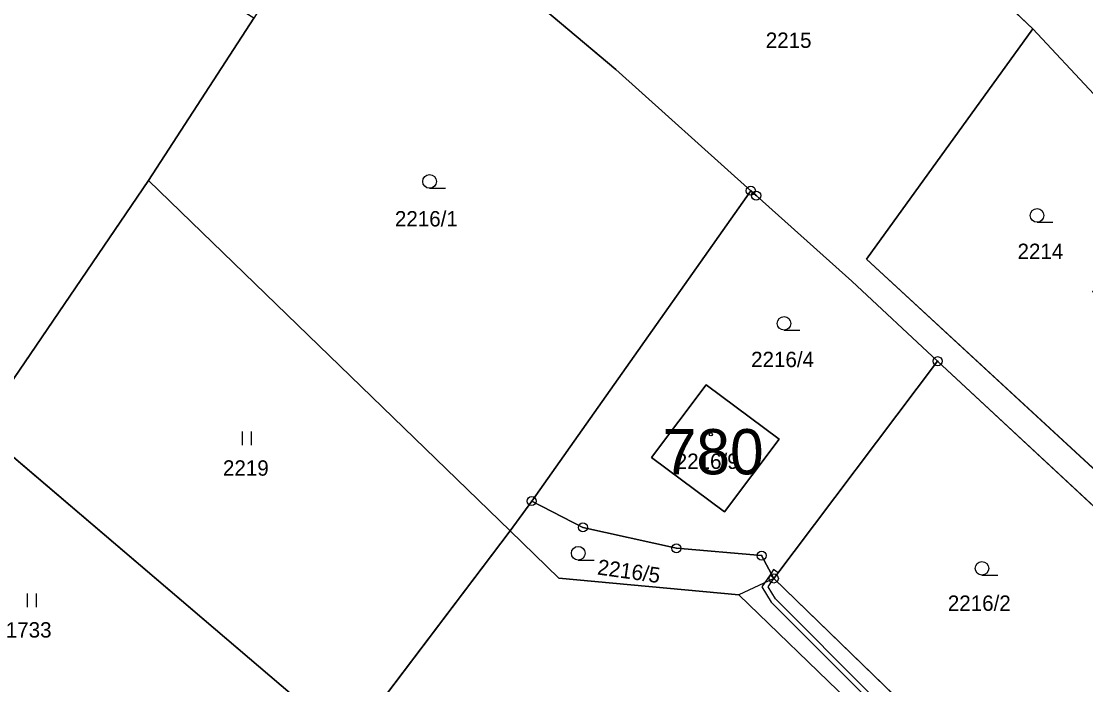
# Model space of a CAD drawing. Extents: x -689422 to -685210, y -987725 to -982160.
# Drawn here: x -687009 to -686891.3, y -984956 to -984882.7 of the extents above; entities that cross this region are included whole.
import ezdxf

# ---------------------------------------------------------------- set-up
doc = ezdxf.new("R2010")
doc.units = 0
for name, color, linetype in [('KN_Budovy', 7, 'Continuous'), ('KN_Budovy_cisla_domovni', 7, 'Continuous'), ('KN_Hranice_parcel', 7, 'Continuous'), ('KN_Parcelni cisla', 7, 'Continuous'), ('KN_Polygon parcely', 7, 'Continuous'), ('KN_POZEMKY_LESNI POZEMEK', 7, 'Continuous'), ('KN_POZEMKY_ORNA PUDA', 7, 'Continuous'), ('KN_POZEMKY_OSTATNI PLOCHA', 7, 'Continuous'), ('KN_POZEMKY_TTP', 7, 'Continuous'), ('KN_POZEMKY_ZAHRADA', 7, 'Continuous'), ('KN_POZEMKY_ZASTAVENA PLOCHA', 7, 'Continuous'), ('KN_VYUZITI_26_ostatni plocha_jina plocha', 7, 'Continuous'), ('KN_Věcná břemena k části', 7, 'Continuous'), ('KN_Značky bodu BP', 7, 'Continuous'), ('KN_Značky budov', 7, 'Continuous'), ('KN_Značky kultur', 7, 'Continuous')]:
    doc.layers.add(name, color=color, linetype=linetype)

msp = doc.modelspace()

# ---------------------------------------------------------------- linework, layer by layer
at = {"layer": 'KN_Budovy'}
msp.add_lwpolyline([(-686939.32, -984930.91), (-686931.25, -984936.93), (-686925.22, -984928.89), (-686933.28, -984922.87)], close=True, dxfattribs=at)
at = {"layer": 'KN_Hranice_parcel'}
for p, q in [((-686994.92, -984900.28), (-686983.27, -984882.35)), ((-687013.57, -984927.69), (-686994.92, -984900.28)), ((-686954.96, -984939.01), (-686994.92, -984900.28)), ((-686952.56, -984935.73), (-686928.35, -984901.42)), ((-686907.71, -984920.26), (-686925.81, -984944.28)), ((-686907.71, -984920.26), (-686881.01, -984945.08)), ((-686972.73, -984962.51), (-687013.57, -984927.69)), ((-686954.96, -984939.01), (-686952.56, -984935.73)), ((-686954.96, -984939.01), (-686972.73, -984962.51))]:
    msp.add_line(p, q, dxfattribs=at)
for points in [[(-686927.09, -984856.69), (-686920.82, -984861.11), (-686897.19, -984883.54)], [(-686957.55, -984875.97), (-686943.28, -984888.02), (-686928.35, -984901.42)], [(-686897.19, -984883.54), (-686915.55, -984908.99), (-686882.86, -984939.18), (-686881.29, -984939.6)], [(-686897.19, -984883.54), (-686890.45, -984890.76), (-686880.17, -984904.82)], [(-686928.35, -984901.42), (-686927.76, -984901.95), (-686917.2, -984911.43), (-686907.71, -984920.26)], [(-686925.22, -984928.89), (-686931.25, -984936.93), (-686939.32, -984930.91), (-686933.28, -984922.87), (-686925.22, -984928.89)], [(-686952.56, -984935.73), (-686946.91, -984938.63), (-686936.57, -984940.94), (-686927.16, -984941.75), (-686925.81, -984944.28)], [(-686917.64, -984957.74), (-686929.68, -984946.07), (-686949.57, -984944.23), (-686954.96, -984939.01)], [(-686925.81, -984944.28), (-686902.85, -984966.54), (-686905.76, -984969.33)]]:
    msp.add_lwpolyline(points, dxfattribs=at)
at = {"layer": 'KN_Polygon parcely'}
for points in [[(-687019.2, -984936.37), (-687013.57, -984927.69), (-686994.92, -984900.28), (-686983.27, -984882.35), (-687000.71, -984871.41), (-686979.04, -984838.14), (-687002.35, -984823.64), (-687068.02, -984905.78)], [(-686943.28, -984888.02), (-686928.35, -984901.42), (-686927.76, -984901.95), (-686917.2, -984911.43), (-686907.71, -984920.26), (-686881.01, -984945.08), (-686879.97, -984946.16), (-686877.6, -984940.57), (-686881.29, -984939.6), (-686882.86, -984939.18), (-686915.55, -984908.99), (-686897.19, -984883.54), (-686920.82, -984861.11), (-686927.09, -984856.69), (-686937.38, -984869.3), (-686947.08, -984862.33), (-686957.55, -984875.97)], [(-686928.35, -984901.42), (-686943.28, -984888.02), (-686957.55, -984875.97), (-686971.79, -984864.33), (-686983.27, -984882.35), (-686994.92, -984900.28), (-686954.96, -984939.01), (-686952.56, -984935.73)], [(-686881.29, -984939.6), (-686877.2, -984933.17), (-686879.03, -984931.8), (-686884.13, -984927.65), (-686885.09, -984926.89), (-686882.69, -984923.85), (-686881.98, -984922.95), (-686884.88, -984920.67), (-686883.86, -984919.49), (-686890.58, -984912.57), (-686884.2, -984907.82), (-686882.13, -984906.28), (-686880.17, -984904.82), (-686890.45, -984890.76), (-686897.19, -984883.54), (-686915.55, -984908.99), (-686882.86, -984939.18)], [(-686994.92, -984900.28), (-687013.57, -984927.69), (-686972.73, -984962.51), (-686954.96, -984939.01)], [(-686927.16, -984941.75), (-686925.81, -984944.28), (-686907.71, -984920.26), (-686917.2, -984911.43), (-686927.76, -984901.95), (-686928.35, -984901.42), (-686952.56, -984935.73), (-686946.91, -984938.63), (-686936.57, -984940.94)], [(-686902.85, -984966.54), (-686905.76, -984969.33), (-686900, -984974.94), (-686890.65, -984964.43), (-686881.01, -984945.08), (-686907.71, -984920.26), (-686925.81, -984944.28)], [(-686925.22, -984928.89), (-686931.25, -984936.93), (-686939.32, -984930.91), (-686933.28, -984922.87)], [(-686925.22, -984928.89), (-686933.28, -984922.87), (-686939.32, -984930.91), (-686931.25, -984936.93)], [(-686972.73, -984962.51), (-687013.57, -984927.69), (-687019.2, -984936.37), (-687035.95, -984962.21), (-686996.88, -984961.43), (-686980.08, -984972.23)], [(-686917.64, -984957.74), (-686905.76, -984969.33), (-686902.85, -984966.54), (-686925.81, -984944.28), (-686927.16, -984941.75), (-686936.57, -984940.94), (-686946.91, -984938.63), (-686952.56, -984935.73), (-686954.96, -984939.01), (-686949.57, -984944.23), (-686929.68, -984946.07)], [(-686954.96, -984939.01), (-686972.73, -984962.51), (-686955.84, -984976.9), (-686948.41, -984981.04), (-686938.98, -984971.76), (-686926.1, -984979.73), (-686917.88, -984966.68), (-686920.39, -984961.63), (-686917.64, -984957.74), (-686929.68, -984946.07), (-686949.57, -984944.23)]]:
    msp.add_lwpolyline(points, close=True, dxfattribs=at)
msp.add_lwpolyline([(-686920.82, -984861.11), (-686897.19, -984883.54), (-686890.45, -984890.76), (-686880.17, -984904.82), (-686877.96, -984907.79), (-686873.26, -984914.07), (-686870.63, -984917.59), (-686871.3, -984932.42), (-686862.13, -984934.45), (-686813.9, -984877.15)], dxfattribs=at)
at = {"layer": 'KN_POZEMKY_LESNI POZEMEK'}
for p, q in [((-686897.19, -984883.54), (-686920.82, -984861.11)), ((-686890.45, -984890.76), (-686897.19, -984883.54))]:
    msp.add_line(p, q, dxfattribs=at)
at = {"layer": 'KN_POZEMKY_ORNA PUDA'}
for p, q in [((-686983.27, -984882.35), (-686994.92, -984900.28)), ((-686994.92, -984900.28), (-687013.57, -984927.69))]:
    msp.add_line(p, q, dxfattribs=at)
at = {"layer": 'KN_POZEMKY_OSTATNI PLOCHA'}
for p, q in [((-686972.73, -984962.51), (-686954.96, -984939.01)), ((-686954.96, -984939.01), (-686949.57, -984944.23)), ((-686949.57, -984944.23), (-686929.68, -984946.07)), ((-686929.68, -984946.07), (-686917.64, -984957.74))]:
    msp.add_line(p, q, dxfattribs=at)
at = {"layer": 'KN_POZEMKY_TTP'}
for p, q in [((-687013.57, -984927.69), (-686994.92, -984900.28)), ((-686994.92, -984900.28), (-686954.96, -984939.01)), ((-686972.73, -984962.51), (-687013.57, -984927.69)), ((-687013.57, -984927.69), (-686972.73, -984962.51)), ((-686954.96, -984939.01), (-686972.73, -984962.51))]:
    msp.add_line(p, q, dxfattribs=at)
at = {"layer": 'KN_POZEMKY_ZAHRADA'}
for p, q in [((-686920.82, -984861.11), (-686897.19, -984883.54)), ((-686943.28, -984888.02), (-686957.55, -984875.97)), ((-686957.55, -984875.97), (-686943.28, -984888.02)), ((-686994.92, -984900.28), (-686983.27, -984882.35)), ((-686915.55, -984908.99), (-686897.19, -984883.54)), ((-686897.19, -984883.54), (-686915.55, -984908.99)), ((-686897.19, -984883.54), (-686890.45, -984890.76)), ((-686928.35, -984901.42), (-686943.28, -984888.02)), ((-686943.28, -984888.02), (-686928.35, -984901.42)), ((-686954.96, -984939.01), (-686994.92, -984900.28)), ((-686952.56, -984935.73), (-686928.35, -984901.42)), ((-686928.35, -984901.42), (-686952.56, -984935.73)), ((-686927.76, -984901.95), (-686928.35, -984901.42)), ((-686928.35, -984901.42), (-686927.76, -984901.95)), ((-686917.2, -984911.43), (-686927.76, -984901.95)), ((-686927.76, -984901.95), (-686917.2, -984911.43)), ((-686882.86, -984939.18), (-686915.55, -984908.99)), ((-686915.55, -984908.99), (-686882.86, -984939.18)), ((-686907.71, -984920.26), (-686917.2, -984911.43)), ((-686917.2, -984911.43), (-686907.71, -984920.26)), ((-686907.71, -984920.26), (-686925.81, -984944.28)), ((-686925.81, -984944.28), (-686907.71, -984920.26)), ((-686881.01, -984945.08), (-686907.71, -984920.26)), ((-686907.71, -984920.26), (-686881.01, -984945.08)), ((-686933.28, -984922.87), (-686939.32, -984930.91)), ((-686925.22, -984928.89), (-686933.28, -984922.87)), ((-686931.25, -984936.93), (-686925.22, -984928.89)), ((-686939.32, -984930.91), (-686931.25, -984936.93)), ((-686954.96, -984939.01), (-686952.56, -984935.73)), ((-686952.56, -984935.73), (-686954.96, -984939.01)), ((-686946.91, -984938.63), (-686952.56, -984935.73)), ((-686952.56, -984935.73), (-686946.91, -984938.63)), ((-686936.57, -984940.94), (-686946.91, -984938.63)), ((-686946.91, -984938.63), (-686936.57, -984940.94)), ((-686949.57, -984944.23), (-686954.96, -984939.01)), ((-686927.16, -984941.75), (-686936.57, -984940.94)), ((-686936.57, -984940.94), (-686927.16, -984941.75)), ((-686925.81, -984944.28), (-686927.16, -984941.75)), ((-686927.16, -984941.75), (-686925.81, -984944.28)), ((-686929.68, -984946.07), (-686949.57, -984944.23)), ((-686925.81, -984944.28), (-686902.85, -984966.54)), ((-686902.85, -984966.54), (-686925.81, -984944.28)), ((-686917.64, -984957.74), (-686929.68, -984946.07))]:
    msp.add_line(p, q, dxfattribs=at)
at = {"layer": 'KN_POZEMKY_ZASTAVENA PLOCHA'}
for p, q in [((-686939.32, -984930.91), (-686933.28, -984922.87)), ((-686933.28, -984922.87), (-686925.22, -984928.89)), ((-686925.22, -984928.89), (-686931.25, -984936.93)), ((-686931.25, -984936.93), (-686939.32, -984930.91))]:
    msp.add_line(p, q, dxfattribs=at)
at = {"layer": 'KN_VYUZITI_26_ostatni plocha_jina plocha'}
for p, q in [((-686972.73, -984962.51), (-686954.96, -984939.01)), ((-686954.96, -984939.01), (-686949.57, -984944.23)), ((-686949.57, -984944.23), (-686929.68, -984946.07)), ((-686929.68, -984946.07), (-686917.64, -984957.74))]:
    msp.add_line(p, q, dxfattribs=at)
at = {"layer": 'KN_Věcná břemena k části'}
for points in [[(-686925.84, -984943.3), (-686926.22, -984943.87), (-686925.81, -984944.28), (-686925.33, -984943.65)], [(-686929.68, -984946.07), (-686917.64, -984957.74), (-686905.76, -984969.33), (-686902.85, -984966.54), (-686925.81, -984944.28)], [(-686915.01, -984957.17), (-686925.61, -984946.52), (-686926.42, -984945.22), (-686925.81, -984944.28), (-686926.22, -984943.87), (-686927.14, -984945.2), (-686926.09, -984946.9), (-686915.43, -984957.59), (-686906.42, -984966.39), (-686907.18, -984967.94), (-686906.73, -984968.39), (-686905.68, -984966.27)]]:
    msp.add_lwpolyline(points, close=True, dxfattribs=at)
at = {"layer": 'KN_Značky bodu BP'}
for centre, radius in [((-686928.35, -984901.42), 0.5), ((-686928.35, -984901.42), 0.0303), ((-686927.76, -984901.95), 0.5), ((-686927.76, -984901.95), 0.0303), ((-686907.71, -984920.26), 0.5), ((-686907.71, -984920.26), 0.0303), ((-686952.56, -984935.73), 0.5), ((-686952.56, -984935.73), 0.0303), ((-686946.91, -984938.63), 0.5), ((-686946.91, -984938.63), 0.0303), ((-686936.57, -984940.94), 0.5), ((-686936.57, -984940.94), 0.0303), ((-686927.16, -984941.75), 0.5), ((-686927.16, -984941.75), 0.0303), ((-686925.81, -984944.28), 0.5), ((-686925.81, -984944.28), 0.0303)]:
    msp.add_circle(centre, radius, dxfattribs=at)
at = {"layer": 'KN_Značky budov'}
msp.add_circle((-686932.77, -984928.35), 0.175, dxfattribs=at)
at = {"layer": 'KN_Značky kultur'}
for p, q in [((-686963.85, -984901.14), (-686962.1, -984901.14)), ((-686896.72, -984904.9), (-686894.97, -984904.9)), ((-686924.68, -984916.83), (-686922.93, -984916.83)), ((-686984.51, -984929.55), (-686984.51, -984928.05)), ((-686983.51, -984929.55), (-686983.51, -984928.05)), ((-686947.42, -984942.24), (-686945.67, -984942.24)), ((-686902.81, -984943.91), (-686901.06, -984943.91)), ((-687008.27, -984947.44), (-687008.27, -984945.94)), ((-687007.27, -984947.44), (-687007.27, -984945.94))]:
    msp.add_line(p, q, dxfattribs=at)
for centre in [(-686963.85, -984900.39), (-686896.72, -984904.15), (-686924.68, -984916.08), (-686947.42, -984941.49), (-686902.81, -984943.16)]:
    msp.add_circle(centre, 0.75, dxfattribs=at)

# ---------------------------------------------------------------- texts
at = {"layer": 'KN_Budovy_cisla_domovni'}
msp.add_text('780', height=5, dxfattribs=at).set_placement((-686938.09, -984932.77))
at = {"layer": 'KN_Parcelni cisla'}
for s, p in [('2215', (-686926.7, -984885.63)), ('2216/1', (-686967.68, -984905.37)), ('2214', (-686898.88, -984908.97)), ('2216/4', (-686928.32, -984920.92)), ('2216/9', (-686936.65, -984932.17)), ('2219', (-686986.68, -984932.92)), ('2216/2', (-686906.58, -984947.86)), ('1733', (-687010.68, -984950.81))]:
    msp.add_text(s, height=1.7, dxfattribs=at).set_placement(p)
msp.add_text('2216/5', height=1.7, rotation=352, dxfattribs=at).set_placement((-686945.38, -984943.83))

doc.saveas('drawing.dxf')
